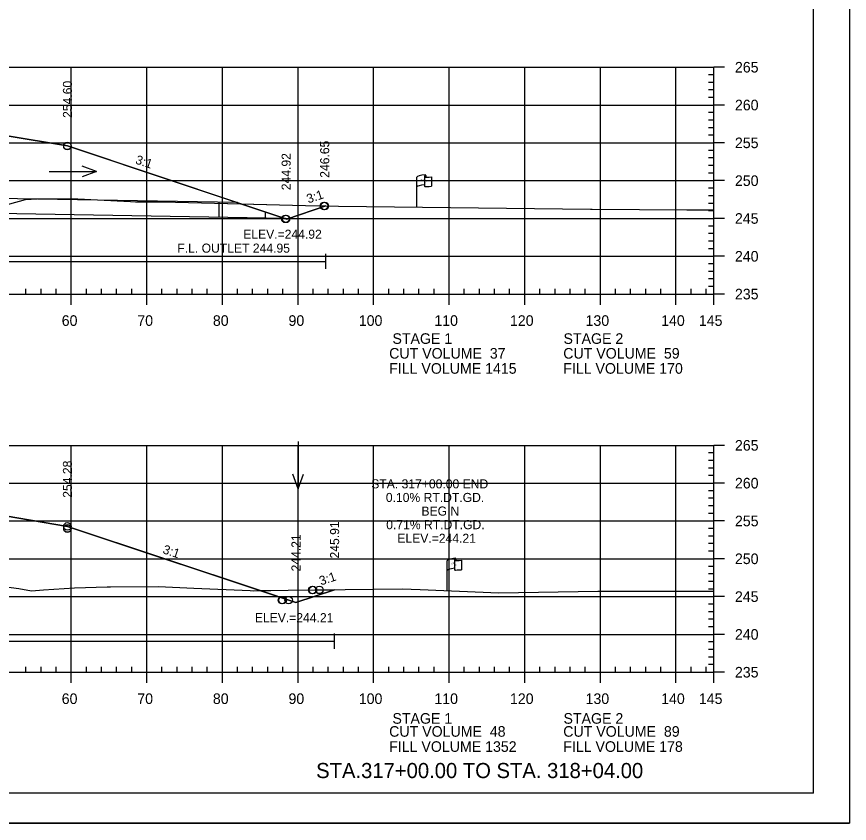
# Model space of a CAD drawing. Extents: x 1365647 to 1367999, y 387113 to 400173.
# Drawn here: x 1365946.9 to 1366057, y 398679.6 to 398786.3 of the extents above; entities that cross this region are included whole.
import ezdxf

# ---------------------------------------------------------------- set-up
doc = ezdxf.new("R2010")
doc.units = 0
for name, color, linetype in [('E_Existing ROW', 7, 'Continuous'), ('R_Axis', 7, 'Continuous'), ('R_Axis Annot', 7, 'Continuous'), ('R_Border', 7, 'Continuous'), ('R_Border Notes', 7, 'Continuous'), ('R_Contours', 7, 'Continuous'), ('R_Draft', 7, 'Continuous'), ('R_Exist Surface', 7, 'Continuous'), ('R_Fin Surface', 7, 'Continuous'), ('R_Fin Surface Annot', 7, 'Continuous'), ('R_Grid', 7, 'Continuous'), ('R_No Plot', 7, 'Continuous'), ('R_Water', 7, 'Continuous'), ('R_Water Annot', 7, 'Continuous'), ('R_Xsect Elev', 7, 'Continuous')]:
    doc.layers.add(name, color=color, linetype=linetype)

msp = doc.modelspace()

# ---------------------------------------------------------------- linework, layer by layer
at = {"layer": 'E_Existing ROW'}
for p, q in [((1365999.82, 398761.13), (1365999.82, 398765.08)), ((1366000.82, 398765.18), (1366000.82, 398765.16)), ((1366000.82, 398765.16), (1366000.82, 398763.94)), ((1366000.98, 398765.33), (1366000.98, 398765.09)), ((1366001.75, 398765.14), (1366001.75, 398763.9)), ((1366003.8, 398710.42), (1366003.8, 398714.37)), ((1366004.79, 398714.46), (1366004.79, 398714.45)), ((1366004.79, 398714.45), (1366004.79, 398713.22)), ((1366004.96, 398714.62), (1366004.96, 398714.38)), ((1366005.73, 398714.43), (1366005.73, 398713.19))]:
    msp.add_line(p, q, dxfattribs=at)
for centre, radius, start, end in [((1366000.89, 398765.18), 0.078, 88.6458, 274.2828), ((1366000.9, 398765.33), 0.0783, 263.0712, 93.9564), ((1366000.89, 398763.94), 0.0783, 180, 273.9564), ((1366004.87, 398714.46), 0.078, 88.6458, 274.2828), ((1366004.88, 398714.62), 0.0783, 263.0712, 93.9564), ((1366004.87, 398713.22), 0.0783, 180, 273.9564)]:
    msp.add_arc(centre, radius, start, end, dxfattribs=at)
for centre, major_axis, ratio, start_param, end_param in [((1366001.4, 398765.12), (-1.58, -0.04), 0.19887, 5.030368, 6.283185), ((1366002.11, 398765.24), (-1.23, -0.13), 0.052933, 0.159456, 1.268315), ((1366001.4, 398763.81), (-1.58, -0.04), 0.19887, 5.083035, 6.194897), ((1366002.11, 398764), (-1.23, -0.13), 0.052933, 0.159456, 1.268315), ((1366005.38, 398714.41), (-1.58, -0.04), 0.19887, 5.030368, 6.283185), ((1366006.09, 398714.53), (-1.23, -0.13), 0.052933, 0.159456, 1.268315), ((1366005.38, 398713.09), (-1.58, -0.04), 0.19887, 5.083035, 6.194897), ((1366006.09, 398713.29), (-1.23, -0.13), 0.052933, 0.159456, 1.268315)]:
    msp.add_ellipse(centre, major_axis=major_axis, ratio=ratio, start_param=start_param, end_param=end_param, dxfattribs=at)
at = {"layer": 'R_Axis'}
for p, q in [((1366039.09, 398749.63), (1366039.09, 398779.63)), ((1366040.49, 398779.63), (1366039.09, 398779.63)), ((1366039.09, 398778.63), (1366038.39, 398778.63)), ((1366039.09, 398777.63), (1366038.39, 398777.63)), ((1366039.09, 398776.63), (1366038.39, 398776.63)), ((1366039.09, 398775.63), (1366038.39, 398775.63)), ((1366039.09, 398773.63), (1366038.39, 398773.63)), ((1366040.49, 398774.63), (1366039.09, 398774.63)), ((1366039.09, 398772.63), (1366038.39, 398772.63)), ((1366039.09, 398771.63), (1366038.39, 398771.63)), ((1366039.09, 398770.63), (1366038.39, 398770.63)), ((1366040.49, 398769.63), (1366039.09, 398769.63)), ((1366039.09, 398768.63), (1366038.39, 398768.63)), ((1366039.09, 398767.63), (1366038.39, 398767.63)), ((1366039.09, 398766.63), (1366038.39, 398766.63)), ((1366039.09, 398765.63), (1366038.39, 398765.63)), ((1366039.09, 398763.63), (1366038.39, 398763.63)), ((1366040.49, 398764.63), (1366039.09, 398764.63)), ((1366039.09, 398762.63), (1366038.39, 398762.63)), ((1366039.09, 398761.63), (1366038.39, 398761.63)), ((1366039.09, 398760.63), (1366038.39, 398760.63)), ((1366040.49, 398759.63), (1366039.09, 398759.63)), ((1366039.09, 398758.63), (1366038.39, 398758.63)), ((1366039.09, 398757.63), (1366038.39, 398757.63)), ((1366039.09, 398756.63), (1366038.39, 398756.63)), ((1366039.09, 398755.63), (1366038.39, 398755.63)), ((1366040.49, 398754.63), (1366039.09, 398754.63)), ((1366039.09, 398753.63), (1366038.39, 398753.63)), ((1366039.09, 398752.63), (1366038.39, 398752.63)), ((1366039.09, 398751.63), (1366038.39, 398751.63)), ((1366039.09, 398750.63), (1366038.39, 398750.63)), ((1365749.09, 398749.63), (1366039.09, 398749.63)), ((1365948.09, 398749.63), (1365948.09, 398750.33)), ((1365950.09, 398749.63), (1365950.09, 398750.33)), ((1365952.09, 398749.63), (1365952.09, 398750.33)), ((1365954.09, 398748.23), (1365954.09, 398749.63)), ((1365956.09, 398749.63), (1365956.09, 398750.33)), ((1365958.09, 398749.63), (1365958.09, 398750.33)), ((1365960.09, 398749.63), (1365960.09, 398750.33)), ((1365962.09, 398749.63), (1365962.09, 398750.33)), ((1365964.09, 398748.23), (1365964.09, 398749.63)), ((1365966.09, 398749.63), (1365966.09, 398750.33)), ((1365968.09, 398749.63), (1365968.09, 398750.33)), ((1365970.09, 398749.63), (1365970.09, 398750.33)), ((1365972.09, 398749.63), (1365972.09, 398750.33)), ((1365974.09, 398748.23), (1365974.09, 398749.63)), ((1365976.09, 398749.63), (1365976.09, 398750.33)), ((1365978.09, 398749.63), (1365978.09, 398750.33)), ((1365980.09, 398749.63), (1365980.09, 398750.33)), ((1365982.09, 398749.63), (1365982.09, 398750.33)), ((1365984.09, 398748.23), (1365984.09, 398749.63)), ((1365986.09, 398749.63), (1365986.09, 398750.33)), ((1365988.09, 398749.63), (1365988.09, 398750.33)), ((1365990.09, 398749.63), (1365990.09, 398750.33)), ((1365992.09, 398749.63), (1365992.09, 398750.33)), ((1365994.09, 398748.23), (1365994.09, 398749.63)), ((1365996.09, 398749.63), (1365996.09, 398750.33)), ((1365998.09, 398749.63), (1365998.09, 398750.33)), ((1366000.09, 398749.63), (1366000.09, 398750.33)), ((1366002.09, 398749.63), (1366002.09, 398750.33)), ((1366004.09, 398748.23), (1366004.09, 398749.63)), ((1366006.09, 398749.63), (1366006.09, 398750.33)), ((1366008.09, 398749.63), (1366008.09, 398750.33)), ((1366010.09, 398749.63), (1366010.09, 398750.33)), ((1366012.09, 398749.63), (1366012.09, 398750.33)), ((1366014.09, 398748.23), (1366014.09, 398749.63)), ((1366016.09, 398749.63), (1366016.09, 398750.33)), ((1366018.09, 398749.63), (1366018.09, 398750.33)), ((1366020.09, 398749.63), (1366020.09, 398750.33)), ((1366022.09, 398749.63), (1366022.09, 398750.33)), ((1366024.09, 398748.23), (1366024.09, 398749.63)), ((1366026.09, 398749.63), (1366026.09, 398750.33)), ((1366028.09, 398749.63), (1366028.09, 398750.33)), ((1366030.09, 398749.63), (1366030.09, 398750.33)), ((1366032.09, 398749.63), (1366032.09, 398750.33)), ((1366034.09, 398748.23), (1366034.09, 398749.63)), ((1366036.09, 398749.63), (1366036.09, 398750.33)), ((1366038.09, 398749.63), (1366038.09, 398750.33)), ((1366039.09, 398748.23), (1366039.09, 398749.63)), ((1366040.49, 398749.63), (1366039.09, 398749.63)), ((1366039.09, 398699.63), (1366039.09, 398729.63)), ((1366040.49, 398729.63), (1366039.09, 398729.63)), ((1366039.09, 398728.63), (1366038.39, 398728.63)), ((1366039.09, 398727.63), (1366038.39, 398727.63)), ((1366039.09, 398726.63), (1366038.39, 398726.63)), ((1366039.09, 398725.63), (1366038.39, 398725.63)), ((1366040.49, 398724.63), (1366039.09, 398724.63)), ((1366039.09, 398723.63), (1366038.39, 398723.63)), ((1366039.09, 398722.63), (1366038.39, 398722.63)), ((1366039.09, 398721.63), (1366038.39, 398721.63)), ((1366039.09, 398720.63), (1366038.39, 398720.63)), ((1366040.49, 398719.63), (1366039.09, 398719.63)), ((1366039.09, 398718.63), (1366038.39, 398718.63)), ((1366039.09, 398717.63), (1366038.39, 398717.63)), ((1366039.09, 398716.63), (1366038.39, 398716.63)), ((1366039.09, 398715.63), (1366038.39, 398715.63)), ((1366040.49, 398714.63), (1366039.09, 398714.63)), ((1366039.09, 398713.63), (1366038.39, 398713.63)), ((1366039.09, 398712.63), (1366038.39, 398712.63)), ((1366039.09, 398711.63), (1366038.39, 398711.63)), ((1366039.09, 398710.63), (1366038.39, 398710.63)), ((1366039.09, 398708.63), (1366038.39, 398708.63)), ((1366040.49, 398709.63), (1366039.09, 398709.63)), ((1366039.09, 398707.63), (1366038.39, 398707.63)), ((1366039.09, 398706.63), (1366038.39, 398706.63)), ((1366039.09, 398705.63), (1366038.39, 398705.63)), ((1366040.49, 398704.63), (1366039.09, 398704.63)), ((1366039.09, 398703.63), (1366038.39, 398703.63)), ((1366039.09, 398702.63), (1366038.39, 398702.63)), ((1366039.09, 398701.63), (1366038.39, 398701.63)), ((1365948.09, 398699.63), (1365948.09, 398700.33)), ((1365950.09, 398699.63), (1365950.09, 398700.33)), ((1365952.09, 398699.63), (1365952.09, 398700.33)), ((1365956.09, 398699.63), (1365956.09, 398700.33)), ((1365958.09, 398699.63), (1365958.09, 398700.33)), ((1365960.09, 398699.63), (1365960.09, 398700.33)), ((1365962.09, 398699.63), (1365962.09, 398700.33)), ((1365966.09, 398699.63), (1365966.09, 398700.33)), ((1365968.09, 398699.63), (1365968.09, 398700.33)), ((1365970.09, 398699.63), (1365970.09, 398700.33)), ((1365972.09, 398699.63), (1365972.09, 398700.33)), ((1365976.09, 398699.63), (1365976.09, 398700.33)), ((1365978.09, 398699.63), (1365978.09, 398700.33)), ((1365980.09, 398699.63), (1365980.09, 398700.33)), ((1365982.09, 398699.63), (1365982.09, 398700.33)), ((1365986.09, 398699.63), (1365986.09, 398700.33)), ((1365988.09, 398699.63), (1365988.09, 398700.33)), ((1365990.09, 398699.63), (1365990.09, 398700.33)), ((1365992.09, 398699.63), (1365992.09, 398700.33)), ((1365996.09, 398699.63), (1365996.09, 398700.33)), ((1365998.09, 398699.63), (1365998.09, 398700.33)), ((1366000.09, 398699.63), (1366000.09, 398700.33)), ((1366002.09, 398699.63), (1366002.09, 398700.33)), ((1366006.09, 398699.63), (1366006.09, 398700.33)), ((1366008.09, 398699.63), (1366008.09, 398700.33)), ((1366010.09, 398699.63), (1366010.09, 398700.33)), ((1366012.09, 398699.63), (1366012.09, 398700.33)), ((1366016.09, 398699.63), (1366016.09, 398700.33)), ((1366018.09, 398699.63), (1366018.09, 398700.33)), ((1366020.09, 398699.63), (1366020.09, 398700.33)), ((1366022.09, 398699.63), (1366022.09, 398700.33)), ((1366026.09, 398699.63), (1366026.09, 398700.33)), ((1366028.09, 398699.63), (1366028.09, 398700.33)), ((1366030.09, 398699.63), (1366030.09, 398700.33)), ((1366032.09, 398699.63), (1366032.09, 398700.33)), ((1366036.09, 398699.63), (1366036.09, 398700.33)), ((1366038.09, 398699.63), (1366038.09, 398700.33)), ((1366039.09, 398700.63), (1366038.39, 398700.63)), ((1365749.09, 398699.63), (1366039.09, 398699.63)), ((1365954.09, 398698.23), (1365954.09, 398699.63)), ((1365964.09, 398698.23), (1365964.09, 398699.63)), ((1365974.09, 398698.23), (1365974.09, 398699.63)), ((1365984.09, 398698.23), (1365984.09, 398699.63)), ((1365994.09, 398698.23), (1365994.09, 398699.63)), ((1366004.09, 398698.23), (1366004.09, 398699.63)), ((1366014.09, 398698.23), (1366014.09, 398699.63)), ((1366024.09, 398698.23), (1366024.09, 398699.63)), ((1366034.09, 398698.23), (1366034.09, 398699.63)), ((1366039.09, 398698.23), (1366039.09, 398699.63)), ((1366040.49, 398699.63), (1366039.09, 398699.63))]:
    msp.add_line(p, q, dxfattribs=at)
at = {"layer": 'R_Border'}
for q in [(1366052.27, 398889.09), (1365736.09, 398683.63)]:
    msp.add_line((1366052.27, 398683.63), q, dxfattribs=at)
at = {"layer": 'R_Contours'}
for p, q in [((1365954.09, 398762.29), (1365961.94, 398761.87)), ((1365961.94, 398761.87), (1365962.59, 398761.85)), ((1365953.59, 398718.92), (1365945.36, 398720.29)), ((1365979.08, 398710.42), (1365953.59, 398718.92))]:
    msp.add_line(p, q, dxfattribs=at)
for points in [[(1365969.61, 398761.76), (1365976.54, 398761.58), (1365953.59, 398769.23), (1365945.36, 398770.6), (1365925.59, 398770.84)], [(1365943.85, 398761), (1365948.03, 398762.12), (1365949.53, 398762.22), (1365954.09, 398762.29)], [(1365962.59, 398761.85), (1365966.17, 398761.82), (1365969.61, 398761.76)], [(1365940.82, 398711.55), (1365947.15, 398710.68), (1365948.85, 398710.41), (1365950.42, 398710.51), (1365954.52, 398710.79), (1365958.83, 398710.9), (1365959.29, 398710.92), (1365965.62, 398710.97), (1365970.29, 398710.76), (1365977.74, 398710.42), (1365978.25, 398710.41), (1365979.08, 398710.42)]]:
    msp.add_lwpolyline(points, dxfattribs=at)
for points in [[(1365976.54, 398761.58), (1365985.06, 398761.36), (1365987.72, 398761.28), (1365987.79, 398761.28), (1365982.61, 398759.55)], [(1365979.08, 398710.42), (1365982.78, 398710.46), (1365988.93, 398710.54), (1365983.82, 398708.84)]]:
    msp.add_lwpolyline(points, close=True, dxfattribs=at)
at = {"layer": 'R_Exist Surface'}
for points in [[(1365943.85, 398761), (1365948.03, 398762.12), (1365949.53, 398762.22), (1365954.09, 398762.29), (1365961.94, 398761.87), (1365962.59, 398761.85), (1365966.17, 398761.82), (1365969.61, 398761.76), (1365985.06, 398761.36), (1365987.72, 398761.28), (1365989.43, 398761.26), (1366022.77, 398760.84), (1366023.01, 398760.84), (1366035.53, 398760.79), (1366038.58, 398760.77), (1366039.09, 398760.78)], [(1365940.82, 398711.55), (1365947.15, 398710.68), (1365948.85, 398710.41), (1365950.42, 398710.51), (1365954.52, 398710.79), (1365958.83, 398710.9), (1365959.29, 398710.92), (1365965.62, 398710.97), (1365970.29, 398710.76), (1365977.74, 398710.42), (1365978.25, 398710.41), (1365982.78, 398710.46), (1365997.86, 398710.67), (1366000.26, 398710.56), (1366010.64, 398710.15), (1366023.74, 398710.33), (1366024.09, 398710.34), (1366024.61, 398710.34), (1366039.09, 398710.33)]]:
    msp.add_lwpolyline(points, dxfattribs=at)
at = {"layer": 'R_Fin Surface'}
for points in [[(1365825.88, 398762.69), (1365831.45, 398760.83), (1365834.59, 398761.88), (1365835.17, 398761.97), (1365856.59, 398765.54), (1365862.59, 398766.13), (1365864.59, 398766.33), (1365894.09, 398769.22), (1365923.59, 398772.11), (1365925.59, 398772.31), (1365931.59, 398772.89), (1365945.36, 398770.6), (1365953.59, 398769.23), (1365982.61, 398759.55), (1365987.79, 398761.28)], [(1365824.36, 398712.09), (1365830.26, 398710.12), (1365834.59, 398711.57), (1365835.17, 398711.66), (1365856.59, 398715.23), (1365862.59, 398715.82), (1365864.59, 398716.02), (1365894.09, 398718.91), (1365923.59, 398721.8), (1365925.59, 398721.99), (1365931.59, 398722.58), (1365945.36, 398720.29), (1365953.59, 398718.92), (1365983.82, 398708.84), (1365988.93, 398710.54)]]:
    msp.add_lwpolyline(points, dxfattribs=at)
at = {"layer": 'R_Grid'}
for p, q in [((1365749.09, 398779.63), (1366039.09, 398779.63)), ((1365954.09, 398749.63), (1365954.09, 398779.63)), ((1365964.09, 398749.63), (1365964.09, 398779.63)), ((1365974.09, 398749.63), (1365974.09, 398779.63)), ((1365984.09, 398749.63), (1365984.09, 398779.63)), ((1365994.09, 398749.63), (1365994.09, 398779.63)), ((1366004.09, 398749.63), (1366004.09, 398779.63)), ((1366014.09, 398749.63), (1366014.09, 398779.63)), ((1366024.09, 398749.63), (1366024.09, 398779.63)), ((1366034.09, 398749.63), (1366034.09, 398779.63)), ((1366039.09, 398749.63), (1366039.09, 398779.63)), ((1365749.09, 398774.63), (1366039.09, 398774.63)), ((1365749.09, 398769.63), (1366039.09, 398769.63)), ((1365749.09, 398764.63), (1366039.09, 398764.63)), ((1365749.09, 398759.63), (1366039.09, 398759.63)), ((1365749.09, 398754.63), (1366039.09, 398754.63)), ((1365749.09, 398749.63), (1366039.09, 398749.63)), ((1365749.09, 398729.63), (1366039.09, 398729.63)), ((1365954.09, 398699.63), (1365954.09, 398729.63)), ((1365964.09, 398699.63), (1365964.09, 398729.63)), ((1365974.09, 398699.63), (1365974.09, 398729.63)), ((1365984.09, 398699.63), (1365984.09, 398729.63)), ((1365994.09, 398699.63), (1365994.09, 398729.63)), ((1366004.09, 398699.63), (1366004.09, 398729.63)), ((1366014.09, 398699.63), (1366014.09, 398729.63)), ((1366024.09, 398699.63), (1366024.09, 398729.63)), ((1366034.09, 398699.63), (1366034.09, 398729.63)), ((1366039.09, 398699.63), (1366039.09, 398729.63)), ((1365749.09, 398724.63), (1366039.09, 398724.63)), ((1365749.09, 398719.63), (1366039.09, 398719.63)), ((1365749.09, 398714.63), (1366039.09, 398714.63)), ((1365749.09, 398709.63), (1366039.09, 398709.63)), ((1365749.09, 398704.63), (1366039.09, 398704.63)), ((1365749.09, 398699.63), (1366039.09, 398699.63))]:
    msp.add_line(p, q, dxfattribs=at)
at = {"layer": 'R_No Plot'}
msp.add_line((1365723.69, 398679.65), (1366057.03, 398679.65), dxfattribs=at)
msp.add_lwpolyline([(1365723.69, 398892.99), (1366057.03, 398892.99), (1366057.03, 398679.65), (1365723.69, 398679.65)], close=True, dxfattribs=at)
for centre in [(1365953.59, 398769.23), (1365953.59, 398769.22), (1365953.59, 398769.19), (1365987.52, 398761.29), (1365987.59, 398761.28), (1365987.62, 398761.28), (1365982.42, 398759.58), (1365982.49, 398759.58), (1365982.52, 398759.58), (1365953.59, 398718.92), (1365953.59, 398718.65), (1365953.59, 398718.62), (1365985.98, 398710.5), (1365986.07, 398710.5), (1365986.91, 398710.52), (1365981.96, 398709.16), (1365982.05, 398709.16), (1365982.85, 398709.16)]:
    msp.add_circle(centre, 0.5, dxfattribs=at)
at = {"layer": 'R_Water'}
for p, q in [((1365976.09, 398761.73), (1365934.09, 398762.46)), ((1365973.62, 398761.77), (1365973.62, 398759.77)), ((1365982.42, 398759.62), (1365934.09, 398760.46)), ((1365979.74, 398760.51), (1365979.74, 398759.66)), ((1365987.79, 398752.95), (1365987.79, 398754.95)), ((1365882.15, 398753.95), (1365987.79, 398753.95)), ((1365988.93, 398702.73), (1365988.93, 398704.73)), ((1365881.9, 398703.73), (1365988.93, 398703.73))]:
    msp.add_line(p, q, dxfattribs=at)
at = {"layer": 'R_Water Annot'}
for p, q in [((1365951.16, 398765.83), (1365957.45, 398765.83)), ((1365957.45, 398765.83), (1365955.52, 398766.53)), ((1365957.45, 398765.83), (1365955.52, 398765.13)), ((1365984.12, 398730.16), (1365984.12, 398723.87)), ((1365984.12, 398723.87), (1365983.42, 398725.8)), ((1365984.12, 398723.87), (1365984.82, 398725.8))]:
    msp.add_line(p, q, dxfattribs=at)

# ---------------------------------------------------------------- texts
at = {"layer": 'E_Existing ROW'}
for s, height, rotation, p in [('R ', 0.2, 9.9884, (1366000.34, 398764.58)), (' O', 0.2, 9.9884, (1366000.49, 398764.63)), ('DWB 11-9-07', 0.001, 90, (1366000.98, 398765.09)), ('W', 0.2, 351.1788, (1366000.81, 398764.46)), ('DWB 11-9-07', 0.001, 5.0717, (1366001.74, 398763.9)), ('DWB 11-9-07', 0.001, 90, (1365999.82, 398761.13)), ('R ', 0.2, 9.9884, (1366004.32, 398713.87)), (' O', 0.2, 9.9884, (1366004.46, 398713.92)), ('DWB 11-9-07', 0.001, 90, (1366004.96, 398714.38)), ('W', 0.2, 351.1788, (1366004.79, 398713.75)), ('DWB 11-9-07', 0.001, 5.0717, (1366005.72, 398713.19)), ('DWB 11-9-07', 0.001, 90, (1366003.8, 398710.42))]:
    msp.add_text(s, height=height, rotation=rotation, dxfattribs=at).set_placement(p)
at = {"layer": 'R_Axis Annot'}
for s, p in [('265', (1366041.89, 398778.93)), ('260', (1366041.89, 398773.93)), ('255', (1366041.89, 398768.93)), ('250', (1366041.89, 398763.93)), ('245', (1366041.89, 398758.93)), ('240', (1366041.89, 398753.93)), ('235', (1366041.89, 398748.93)), ('60', (1365952.83, 398745.43)), ('70', (1365962.83, 398745.43)), ('80', (1365972.83, 398745.43)), ('90', (1365982.83, 398745.43)), ('100', (1365992.13, 398745.43)), ('110', (1366002.13, 398745.43)), ('120', (1366012.13, 398745.43)), ('130', (1366022.13, 398745.43)), ('140', (1366032.13, 398745.43)), ('145', (1366037.12, 398745.43)), ('STAGE 1', (1365996.58, 398743.05)), ('STAGE 2', (1366019.21, 398743.05)), ('CUT VOLUME  37', (1365996.15, 398741.1)), ('CUT VOLUME  59', (1366019.18, 398741.1)), ('FILL VOLUME 1415', (1365996.15, 398739.1)), ('FILL VOLUME 170', (1366019.18, 398739.1)), ('265', (1366041.89, 398728.93)), ('260', (1366041.89, 398723.93)), ('255', (1366041.89, 398718.93)), ('250', (1366041.89, 398713.93)), ('245', (1366041.89, 398708.93)), ('240', (1366041.89, 398703.93)), ('235', (1366041.89, 398698.93)), ('60', (1365952.83, 398695.43)), ('70', (1365962.83, 398695.43)), ('80', (1365972.83, 398695.43)), ('90', (1365982.83, 398695.43)), ('100', (1365992.13, 398695.43)), ('110', (1366002.13, 398695.43)), ('120', (1366012.13, 398695.43)), ('130', (1366022.13, 398695.43)), ('140', (1366032.13, 398695.43)), ('145', (1366037.12, 398695.43)), ('STAGE 1', (1365996.58, 398692.82)), ('STAGE 2', (1366019.21, 398692.82)), ('CUT VOLUME  48', (1365996.15, 398691.1)), ('CUT VOLUME  89', (1366019.18, 398691.1)), ('FILL VOLUME 1352', (1365996.15, 398689.1)), ('FILL VOLUME 178', (1366019.18, 398689.1))]:
    msp.add_text(s, height=1.4, dxfattribs=at).set_placement(p)
at = {"layer": 'R_Border Notes'}
for s, p in [('ELEV.=244.92', (1365976.84, 398756.95)), ('ELEV.=244.21', (1365978.38, 398706.24))]:
    msp.add_text(s, height=1.2, dxfattribs=at).set_placement(p)
at = {"layer": 'R_Draft'}
msp.add_text('STA.317+00.00 TO STA. 318+04.00', height=2, dxfattribs=at).set_placement((1365986.49, 398685.63))
at = {"layer": 'R_Fin Surface Annot'}
for rotation, p in [(341.5651, (1365962.49, 398766.91)), (18.4349, (1365985.46, 398761.61)), (341.5651, (1365966.1, 398715.38)), (18.4349, (1365987.13, 398711.09))]:
    msp.add_text('3:1', height=1.2, rotation=rotation, dxfattribs=at).set_placement(p)
at = {"layer": 'R_Water'}
for s, p in [('F.L. OUTLET 244.95', (1365968.13, 398755.11)), ('STA. 317+00.00 END', (1365993.78, 398723.94)), ('0.10% RT.DT.GD.', (1365995.71, 398722.14)), ('BEGIN', (1366000.42, 398720.34)), ('0.71% RT.DT.GD.', (1365995.76, 398718.54)), ('ELEV.=244.21', (1365997.23, 398716.74))]:
    msp.add_text(s, height=1.2, dxfattribs=at).set_placement(p)
at = {"layer": 'R_Xsect Elev'}
for s, p in [('254.60', (1365954.19, 398772.93)), ('246.65', (1365988.22, 398765.01)), ('244.92', (1365983.12, 398763.37)), ('254.28', (1365954.19, 398722.7)), ('245.91', (1365989.53, 398714.67)), ('244.21', (1365984.42, 398712.96))]:
    msp.add_text(s, height=1.2, rotation=90, dxfattribs=at).set_placement(p)

doc.saveas('drawing.dxf')
